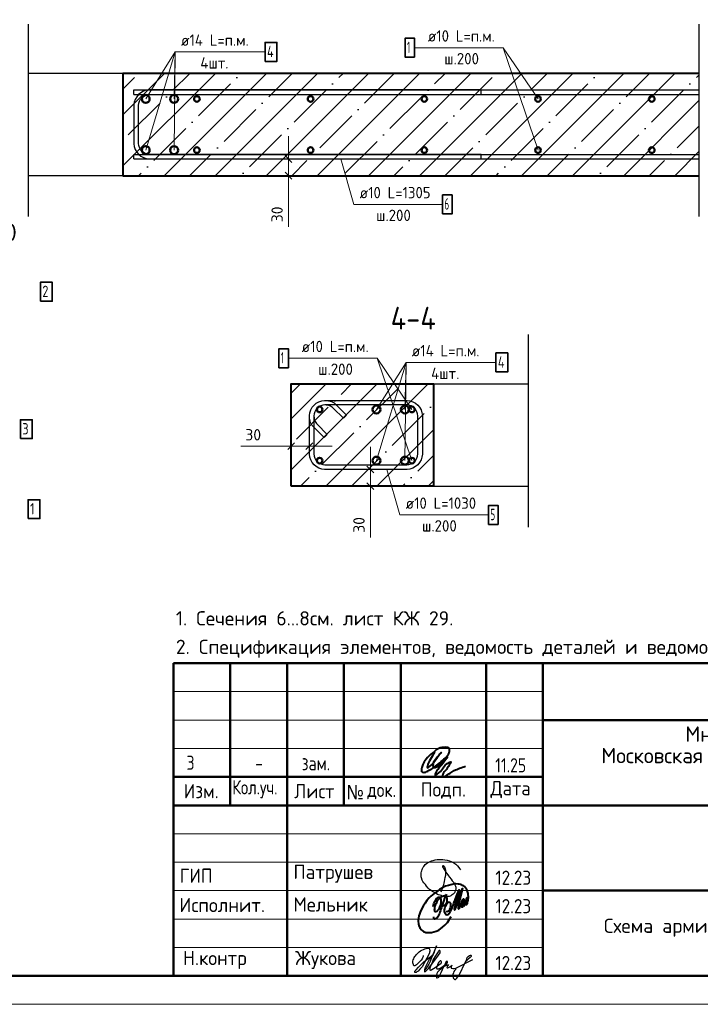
# Model space of a CAD drawing. Header units: millimetres. Extents: x -49773 to 2322955, y -3321 to 58485.
# Tile 572 of 580: x 2280252 to 2292222, y 6225 to 23546. Entities that reach past the tile are written whole.
import ezdxf

# ---------------------------------------------------------------- set-up
doc = ezdxf.new("R2010")
doc.units = ezdxf.units.MM
doc.header["$PDMODE"] = 65
doc.linetypes.add('______5', pattern=[1100, 800, -100, 100, -100])
for name, color, linetype, lineweight in [('Standard', 7, 'Continuous', 25), ('Арм.стержн. вертикальными 1', 22, 'Continuous', 35), ('Арм.стержн. Доп. арматура', 180, 'Continuous', 35), ('Арм.стержн. Хомут', 240, 'Continuous', 35), ('Арм.стержн.горизонт. 1', 180, 'Continuous', 35), ('Высотная отметки_ общее', 7, 'Continuous', 13), ('Основная', 7, 'Continuous', 40), ('СПДС_РАЗМЕРЫ', 152, 'Continuous', 25), ('Стена наружная_ Сайдинг', 7, 'Continuous', 35), ('Стена_ общее', 7, 'Continuous', 35), ('тонкая', 7, 'Continuous', 25)]:
    doc.layers.add(name, color=color, linetype=linetype, lineweight=lineweight)
doc.layers.add('Осевая линия_ общее', color=7, linetype='______5', lineweight=13, true_color=0xa0a0a0)
doc.styles.add('GOST 2.304-81', font='txt')
doc.styles.add('ISOCPEUR', font='txt')
doc.styles.add('Segoe UI Symbol', font='txt')
doc.linetypes.add('ГОСТ 2.303 8', pattern='A,40,[2,GOST 2.303-68.shx,S=1,R=0,X=0,Y=0],-8', length=48)
doc.dimstyles.new('__________2', dxfattribs={"dimtxt": 250, "dimasz": 200, "dimexe": 0, "dimexo": 0, "dimgap": 100, "dimtad": 1, "dimdec": 0, "dimrnd": 1, "dimzin": 12, "dimdsep": 46, "dimtxsty": 'ISOCPEUR', "dimblk": 'ALL_ML_STRICH', "dimblk1": 'ALL_ML_STRICH', "dimblk2": 'ALL_ML_STRICH', "dimsah": 1, "dimcen": 0, "dimclrd": 7, "dimclre": 7, "dimclrt": 7, "dimadec": 0, "dimazin": 0, "dimtfac": 1, "dimtdec": 0, "dimtmove": 1, "dimatfit": 3, "dimfxl": 0, "dimtzin": 0, "dimlwd": 0, "dimlwe": 13, "dimarcsym": 0})

# ---------------------------------------------------------------- blocks, each defined once
blk = doc.blocks.new('ALL_ML_STRICH')
at = {"color": 0, "linetype": 'ByBlock', "lineweight": -2}
for p, q in [((-1, 0), (0.5, 0)), ((-0.3, -0.3), (0.3, 0.3)), ((0, -0.5), (0, 0.5))]:
    blk.add_line(p, q, dxfattribs=at)
blk = doc.blocks.new('*D786')
at = {"layer": 'Defpoints', "color": 0}
for p in [(2284979, 21096), (2284979, 20801), (2284979, 20801)]:
    blk.add_point(p, dxfattribs=at)
at = {"layer": 'СПДС_РАЗМЕРЫ', "color": 7, "lineweight": 0}
for p, q in [((2284979, 21296), (2284979, 21496)), ((2284979, 21096), (2284979, 20801)), ((2284979, 20801), (2284979, 19901)), ((2284979, 20601), (2284979, 20401))]:
    blk.add_line(p, q, dxfattribs=at)
at = {"layer": 'СПДС_РАЗМЕРЫ', "color": 7, "lineweight": 13}
for p, q in [((2284979, 21096), (2284979, 21096)), ((2284979, 20801), (2284979, 20801))]:
    blk.add_line(p, q, dxfattribs=at)
at = {"layer": 'СПДС_РАЗМЕРЫ', "color": 7, "lineweight": 0, "xscale": 200, "yscale": 200, "zscale": 200}
for p, rotation in [((2284979, 21096), 270), ((2284979, 20801), 90)]:
    blk.add_blockref('ALL_ML_STRICH', p, dxfattribs=dict(at, rotation=rotation))
at = {"layer": 'СПДС_РАЗМЕРЫ', "color": 7, "insert": (2284779, 20121), "char_height": 200, "attachment_point": 5, "rotation": 90, "style": 'ISOCPEUR'}
blk.add_mtext('30', dxfattribs=at)
blk = doc.blocks.new('яяя')
at = {"lineweight": 30}
for points in [[(345424, 110432), (345425, 110410), (345424, 110397), (345417, 110379), (345406, 110350), (345390, 110319), (345357, 110275), (345310, 110221), (345265, 110176), (345198, 110110), (345161, 110077), (345133, 110066), (345116, 110066), (345102, 110075), (345090, 110091), (345082, 110115), (345074, 110146), (345066, 110182), (345064, 110206), (345067, 110234), (345077, 110278), (345095, 110320), (345114, 110361), (345134, 110395), (345159, 110428), (345195, 110469), (345228, 110506), (345284, 110560), (345331, 110595), (345379, 110625), (345435, 110648), (345486, 110670), (345532, 110686), (345573, 110696), (345605, 110698), (345621, 110695), (345635, 110687), (345648, 110671), (345656, 110649), (345659, 110625), (345659, 110583), (345656, 110553), (345647, 110523), (345635, 110489), (345387, 110033), (345349, 109985), (345311, 109948), (345247, 109889), (345209, 109858), (345192, 109844), (345180, 109837), (345157, 109833), (345150, 109835), (345140, 109842), (345135, 109856), (345138, 109881), (345148, 109892), (345183, 109930), (345267, 110024), (345343, 110105), (345455, 110213), (345617, 110343), (345775, 110456), (345811, 110526), (345838, 110607), (345890, 110740), (345902, 110771), (345698, 110295), (345672, 110226), (345626, 110132), (345572, 110032), (345518, 109953), (345481, 109918), (345497, 110001), (345567, 110147), (345655, 110301), (345760, 110442)], [(345481, 109918), (345476, 109896), (345475, 109874), (345485, 109861), (345506, 109866), (345539, 109891), (345632, 109983), (345968, 110450), (346022, 110527), (346029, 110560), (346027, 110579), (346026, 110590), (346010, 110605), (345993, 110609), (345975, 110601), (345962, 110584), (345954, 110562), (345857, 110421), (345783, 110292), (345741, 110183), (345701, 110079), (345665, 109985), (345660, 109952), (345666, 109929), (345669, 109915), (345682, 109910), (345702, 109914), (345735, 109941), (345846, 110007), (346065, 110160), (346075, 110193), (346070, 110217), (346066, 110236), (346052, 110241), (346030, 110241), (346007, 110228), (345978, 110203), (345960, 110164), (345892, 110010), (345895, 109986), (345904, 109966), (345925, 109964), (345969, 109968), (346045, 110000), (346218, 110114), (346261, 110154), (346280, 110184), (346282, 110210), (346278, 110225), (346263, 110229), (346241, 110222), (346220, 110198), (346162, 110049), (345989, 109904), (345932, 109849), (345906, 109805), (345891, 109739), (345890, 109690), (345899, 109652), (345924, 109647), (345956, 109655), (345980, 109674), (346058, 109838), (346158, 110046), (346261, 110098), (346314, 110120), (346292, 110079), (346269, 110036), (346261, 110008), (346267, 109998), (346293, 109998), (346363, 110039), (346445, 110095), (346421, 110068), (346414, 110040), (346407, 110011), (346416, 109990), (346466, 109972), (346509, 109977), (346574, 109984), (347172, 110293)], [(346586, 109971), (346543, 109917), (346509, 109873), (346489, 109825), (346475, 109767), (346472, 109710), (346478, 109675), (346485, 109641), (346501, 109621), (346517, 109602), (346542, 109589), (346568, 109592), (346605, 109620), (346680, 109731), (346736, 109842), (346865, 110115), (346962, 110290), (346969, 110318), (346979, 110360), (347013, 110403), (347056, 110434), (347091, 110450), (347109, 110450), (347121, 110434), (347115, 110405), (347072, 110355), (347012, 110307), (346924, 110222)]]:
    blk.add_lwpolyline(points, dxfattribs=at)
blk = doc.blocks.new('Из_буфера32210')
at = {"color": 7, "lineweight": 25}
blk.add_lwpolyline([(357, 84), (386, 160), (399, 213), (405, 239), (412, 268), (420, 299), (427, 339), (434, 380), (437, 414), (438, 442), (436, 466), (430, 489), (425, 504), (417, 519), (409, 531), (405, 535), (403, 536), (400, 539), (394, 541), (387, 543), (383, 542), (379, 539), (377, 534), (377, 528), (379, 523), (438, 428), (470, 382), (484, 365), (504, 341), (528, 310), (551, 280), (562, 264), (575, 247), (582, 235), (589, 220), (599, 198), (606, 184), (610, 167), (611, 155), (612, 143), (611, 127), (609, 116), (603, 96), (596, 82), (588, 69), (579, 56), (563, 43), (551, 34), (539, 25), (524, 16), (511, 10), (494, 5), (481, 3), (456, 0), (432, 1), (415, 3), (396, 6), (375, 11), (355, 19), (336, 24), (310, 31), (293, 39), (269, 53), (243, 69), (223, 80), (202, 93), (180, 109), (152, 128), (126, 152), (98, 182), (77, 211), (52, 241), (32, 266), (20, 293), (8, 329), (3, 348), (1, 373), (0, 393), (1, 417), (6, 440), (13, 454), (20, 476), (26, 497), (38, 517), (47, 529), (60, 548), (75, 563), (95, 581), (115, 593), (135, 606), (161, 618), (187, 628), (213, 638), (251, 647), (282, 653), (319, 655), (353, 655), (384, 652), (418, 648), (460, 641), (503, 628), (544, 611), (579, 594), (611, 573), (639, 545), (666, 515), (679, 496), (694, 471)], dxfattribs=at)
blk = doc.blocks.new('Из_буфера5543')
at = {"layer": 'Основная'}
for points in [[(762, 497), (761, 475), (762, 458), (767, 452), (778, 451), (786, 456), (792, 470), (796, 479), (799, 485), (802, 495), (805, 507), (808, 516), (812, 533), (814, 535), (801, 505), (800, 490), (800, 477), (805, 470), (820, 476), (824, 483), (826, 494), (829, 504), (833, 526), (835, 530), (842, 548), (846, 564), (852, 580), (855, 593), (859, 605), (862, 610), (866, 617), (856, 574), (856, 555), (851, 540), (848, 519), (849, 504), (848, 495), (853, 493), (861, 496), (863, 501), (868, 518), (873, 541), (876, 550), (880, 574), (883, 591), (886, 612), (881, 686), (874, 707), (870, 726), (859, 756), (851, 767), (838, 790), (819, 809), (794, 828), (785, 830), (763, 839), (748, 848), (721, 853), (704, 855), (666, 856), (639, 856), (599, 849), (579, 842), (535, 829), (485, 816), (420, 783), (378, 759), (341, 732), (282, 688), (227, 640), (195, 610), (157, 566), (127, 518), (88, 464), (57, 403), (39, 361), (27, 325), (16, 296), (6, 253), (0, 203), (7, 156), (13, 124), (29, 84), (60, 48), (75, 35), (98, 20), (138, 4), (165, 0), (237, 4), (277, 13), (317, 25), (365, 46), (428, 93), (474, 130), (516, 180), (554, 236), (582, 281)], [(496, 377), (509, 373), (536, 381), (548, 392), (559, 405), (565, 424), (573, 446), (576, 461), (579, 481), (579, 496), (575, 512), (567, 526), (551, 531), (538, 533), (529, 527), (518, 519), (505, 506), (501, 498), (495, 491), (490, 482), (482, 466), (479, 458), (472, 435), (468, 429), (464, 416), (460, 401), (461, 392), (462, 373), (465, 356), (469, 345), (477, 337), (483, 324), (496, 316), (511, 315), (524, 318), (535, 326), (547, 340), (554, 347), (566, 364), (572, 374), (579, 385), (593, 419), (599, 436), (606, 452), (616, 479), (623, 504), (629, 521), (635, 533), (637, 542), (643, 556), (644, 557), (652, 576), (658, 592), (688, 673), (724, 750), (651, 489), (636, 412), (636, 406), (639, 402), (645, 401), (649, 402), (651, 406), (655, 416), (660, 420), (661, 427), (665, 436), (668, 446), (753, 720), (780, 779), (715, 511), (710, 476), (706, 424), (712, 420), (718, 419), (725, 426), (729, 430), (733, 436), (737, 445), (741, 458), (745, 471), (747, 484), (749, 488), (761, 511), (768, 534), (772, 548), (776, 561), (781, 570), (788, 582), (792, 587), (802, 594), (804, 592), (807, 589), (807, 579), (807, 575), (804, 562), (805, 556), (800, 541), (793, 526), (784, 512), (774, 498), (767, 491), (762, 486), (760, 488), (763, 507), (764, 513), (767, 525), (769, 537), (771, 545)], [(265, 457), (281, 514), (299, 558), (312, 579), (332, 604), (345, 612), (360, 622), (376, 623), (382, 623), (387, 620), (391, 616), (396, 603), (399, 595), (402, 580), (403, 561), (401, 532), (394, 489), (386, 464), (379, 450), (372, 431), (365, 419), (358, 406), (348, 395), (338, 381), (328, 373), (313, 368), (304, 368), (296, 375), (294, 382), (290, 395), (293, 410), (293, 423), (297, 453), (305, 480), (308, 489), (320, 515), (328, 532), (344, 563), (361, 581), (377, 600), (395, 620), (414, 636), (448, 646), (472, 651), (482, 649), (493, 639), (502, 619), (507, 608), (508, 574), (505, 541), (499, 519), (483, 494), (469, 476), (459, 470), (443, 469), (439, 469)], [(503, 678), (478, 638), (464, 604), (452, 565), (440, 538), (428, 496), (422, 475), (417, 459), (413, 438), (402, 411), (395, 387), (383, 357), (378, 335), (370, 322), (367, 317), (359, 302), (348, 280), (336, 260), (324, 251), (310, 240), (299, 237), (292, 237), (288, 239), (281, 248), (278, 254), (278, 272), (276, 276), (276, 280)]]:
    blk.add_lwpolyline(points, dxfattribs=at)
blk = doc.blocks.new('*D1154')
at = {"layer": 'Defpoints', "color": 0}
for p in [(2286419, 15633), (2286419, 15339), (2286419, 15339)]:
    blk.add_point(p, dxfattribs=at)
at = {"layer": 'СПДС_РАЗМЕРЫ', "color": 7, "lineweight": 0}
for p, q in [((2286419, 15833), (2286419, 16033)), ((2286419, 15633), (2286419, 15339)), ((2286419, 15339), (2286419, 14438)), ((2286419, 15139), (2286419, 14939))]:
    blk.add_line(p, q, dxfattribs=at)
at = {"layer": 'СПДС_РАЗМЕРЫ', "color": 7, "lineweight": 13}
for p, q in [((2286419, 15633), (2286419, 15633)), ((2286419, 15339), (2286419, 15339))]:
    blk.add_line(p, q, dxfattribs=at)
at = {"layer": 'СПДС_РАЗМЕРЫ', "color": 7, "lineweight": 0, "xscale": 200, "yscale": 200, "zscale": 200}
for p, rotation in [((2286419, 15633), 270), ((2286419, 15339), 90)]:
    blk.add_blockref('ALL_ML_STRICH', p, dxfattribs=dict(at, rotation=rotation))
at = {"layer": 'СПДС_РАЗМЕРЫ', "color": 7, "insert": (2286219, 14658), "char_height": 200, "attachment_point": 5, "rotation": 90, "style": 'ISOCPEUR'}
blk.add_mtext('30', dxfattribs=at)
blk = doc.blocks.new('*D1155')
at = {"layer": 'Defpoints', "color": 0}
for p in [(2285027, 16044), (2285027, 16044), (2285347, 16044)]:
    blk.add_point(p, dxfattribs=at)
at = {"layer": 'СПДС_РАЗМЕРЫ', "color": 7, "lineweight": 0}
for p, q in [((2285027, 16044), (2284139, 16044)), ((2284827, 16044), (2284627, 16044)), ((2285347, 16044), (2285027, 16044)), ((2285547, 16044), (2285747, 16044))]:
    blk.add_line(p, q, dxfattribs=at)
at = {"layer": 'СПДС_РАЗМЕРЫ', "color": 7, "lineweight": 13}
for p, q in [((2285027, 16044), (2285027, 16044)), ((2285347, 16044), (2285347, 16044))]:
    blk.add_line(p, q, dxfattribs=at)
at = {"layer": 'СПДС_РАЗМЕРЫ', "color": 7, "lineweight": 0, "xscale": 200, "yscale": 200, "zscale": 200}
blk.add_blockref('ALL_ML_STRICH', (2285027, 16044), dxfattribs=at)
at = {"layer": 'СПДС_РАЗМЕРЫ', "color": 7, "lineweight": 0, "xscale": 200, "yscale": 200, "zscale": 200, "rotation": 180}
blk.add_blockref('ALL_ML_STRICH', (2285347, 16044), dxfattribs=at)
at = {"layer": 'СПДС_РАЗМЕРЫ', "color": 7, "insert": (2284359, 16244), "char_height": 200, "attachment_point": 5, "style": 'ISOCPEUR'}
blk.add_mtext('30', dxfattribs=at)

msp = doc.modelspace()

# ---------------------------------------------------------------- hatches: boundary and pattern name
h = msp.add_hatch()
h.set_pattern_fill('ANSI35', color=254, scale=100, angle=180)
h.set_pattern_definition([(45, (-539322.9, 188213.25), (-449.0128, 449.0128), []), (45, (-538873.9, 188213.25), (-449.0128, 449.0128), [793.75, -158.75, 0, -158.75])])
h.paths.add_polyline_path([(2282067.7, 22601.1), (2282067.7, 20801.1), (2292195.9, 20801.1), (2292195.9, 22601.1)])
h = msp.add_hatch()
h.set_pattern_fill('ANSI35', color=254, scale=100)
h.set_pattern_definition([(45, (-528395.9, 182750.7), (-449.0128, 449.0128), []), (45, (-527946.9, 182750.7), (-449.0128, 449.0128), [793.75, -158.75, 0, -158.75])])
h.paths.add_polyline_path([(2287526.9, 17138.6), (2287526.9, 15338.6), (2285026.9, 15338.6), (2285026.9, 17138.6)])

# ---------------------------------------------------------------- linework, layer by layer
for p, q in [((2282067.7, 22601.1), (2280398.3, 22601.1)), ((2282260.8, 22311.1), (2292195.9, 22311.1)), ((2282260.8, 22231.1), (2282260.8, 22311.1)), ((2282260.8, 22231.1), (2292195.9, 22231.1)), ((2282260.8, 21175.8), (2292195.9, 21175.8)), ((2282260.8, 21095.8), (2282260.8, 21175.8)), ((2282260.8, 21095.8), (2292195.9, 21095.8)), ((2282067.7, 20801.1), (2280398.3, 20801.1)), ((2287526.9, 17138.6), (2289196.2, 17138.6)), ((2287526.9, 15338.6), (2289196.2, 15338.6))]:
    msp.add_line(p, q)
at = {"layer": 'Standard', "color": 7, "linetype": 'Continuous', "lineweight": 13, "transparency": 33554687}
msp.add_line((2282954.9, 12224.7), (2301454.9, 12224.7), dxfattribs=at)
msp.add_lwpolyline([(2259954.9, 6224.7), (2301954.9, 6224.7), (2301954.9, 35924.7), (2259954.9, 35924.7), (2259954.9, 6224.7)], close=True, dxfattribs=at)
at = {"layer": 'Standard', "color": 7, "linetype": 'Continuous', "lineweight": 50, "transparency": 33554687}
msp.add_lwpolyline([(2261954.9, 35424.7), (2301454.9, 35424.7), (2301454.9, 6724.7), (2261954.9, 6724.7), (2261954.9, 35424.7)], close=True, dxfattribs=at)
at = {"layer": 'Арм.стержн. вертикальными 1', "color": 7, "linetype": 'Continuous', "lineweight": 13, "transparency": 33554687}
for p, q in [((2288756.1, 23053.3), (2287196.1, 23053.3)), ((2288756.1, 23053.3), (2289367.7, 21251)), ((2286130.4, 20297), (2285898.3, 21095.8)), ((2286130.4, 20297), (2287690.4, 20297)), ((2286538.6, 17590.7), (2284978.6, 17590.7)), ((2286538.6, 17590.7), (2287150.1, 15788.5)), ((2286938.8, 14834.5), (2286706.6, 15633.3)), ((2286938.8, 14834.5), (2288498.8, 14834.5))]:
    msp.add_line(p, q, dxfattribs=at)
at = {"layer": 'Арм.стержн. вертикальными 1', "color": 7, "linetype": 'Continuous', "lineweight": 35, "transparency": 33554687}
for points in [[(2287196.1, 22886.6), (2287029.5, 22886.6), (2287029.5, 23219.9), (2287196.1, 23219.9), (2287196.1, 22886.6)], [(2287690.4, 20130.3), (2287857.1, 20130.3), (2287857.1, 20463.7), (2287690.4, 20463.7), (2287690.4, 20130.3)], [(2284978.6, 17424.1), (2284811.9, 17424.1), (2284811.9, 17757.4), (2284978.6, 17757.4), (2284978.6, 17424.1)], [(2288498.8, 14667.8), (2288665.4, 14667.8), (2288665.4, 15001.1), (2288498.8, 15001.1), (2288498.8, 14667.8)]]:
    msp.add_lwpolyline(points, dxfattribs=at)
at = {"layer": 'Арм.стержн. Доп. арматура', "color": 7, "linetype": 'Continuous', "lineweight": 13, "transparency": 33554687}
for p, q in [((2282988.6, 22979.5), (2282467.6, 22151.1)), ((2282988.6, 22979.5), (2282467.6, 21251)), ((2282988.6, 22979.5), (2282967.6, 21251)), ((2282988.6, 22979.5), (2282967.6, 22151.1)), ((2282988.6, 22979.5), (2284568.6, 22979.5)), ((2287047.9, 17517), (2286526.9, 16688.6)), ((2287047.9, 17517), (2286526.9, 15788.5)), ((2287047.9, 17517), (2287026.9, 15788.5)), ((2287047.9, 17517), (2287026.9, 16688.6)), ((2287047.9, 17517), (2288627.9, 17517))]:
    msp.add_line(p, q, dxfattribs=at)
at = {"layer": 'Арм.стержн. Доп. арматура', "color": 7, "linetype": 'Continuous', "lineweight": 35, "transparency": 33554687}
for points in [[(2284568.6, 22812.8), (2284775.3, 22812.8), (2284775.3, 23146.2), (2284568.6, 23146.2), (2284568.6, 22812.8)], [(2280617.5, 18593.6), (2280824.2, 18593.6), (2280824.2, 18926.9), (2280617.5, 18926.9), (2280617.5, 18593.6)], [(2288627.9, 17350.3), (2288834.6, 17350.3), (2288834.6, 17683.6), (2288627.9, 17683.6), (2288627.9, 17350.3)], [(2280265.7, 16175.4), (2280472.4, 16175.4), (2280472.4, 16508.8), (2280265.7, 16508.8), (2280265.7, 16175.4)], [(2280400.9, 14768.3), (2280607.6, 14768.3), (2280607.6, 15101.7), (2280400.9, 15101.7), (2280400.9, 14768.3)]]:
    msp.add_lwpolyline(points, dxfattribs=at)
at = {"layer": 'Арм.стержн. Хомут', "color": 4, "linetype": 'Continuous', "lineweight": 25, "transparency": 33554687}
for p, q in [((2282310.5, 22190.7), (2282284.3, 22143.9)), ((2282342.7, 22229.2), (2282310.5, 22190.7)), ((2282381.2, 22261.4), (2282342.7, 22229.2)), ((2282376.7, 22145.1), (2282399.5, 22172.4)), ((2282427.9, 22287.6), (2282381.2, 22261.4)), ((2282399.5, 22172.4), (2282426.8, 22195.2)), ((2282426.8, 22195.2), (2282460.3, 22214)), ((2282478.7, 22304.3), (2282427.9, 22287.6)), ((2282460.3, 22214), (2282496.9, 22226.1)), ((2282527.5, 22311.1), (2282478.7, 22304.3)), ((2282496.9, 22226.1), (2282533.1, 22231.1)), ((2288367.6, 22311.1), (2282527.5, 22311.1)), ((2282533.1, 22231.1), (2288367.6, 22231.1)), ((2288367.6, 22231.1), (2288367.6, 22311.1)), ((2282267.6, 22093.1), (2282260.8, 22044.3)), ((2282260.8, 22044.3), (2282260.8, 21362.6)), ((2282284.3, 22143.9), (2282267.6, 22093.1)), ((2282340.8, 22038.8), (2282345.8, 22075)), ((2282340.8, 21368.1), (2282340.8, 22038.8)), ((2282345.8, 22075), (2282357.9, 22111.6)), ((2282357.9, 22111.6), (2282376.7, 22145.1)), ((2282260.8, 21362.6), (2282267.6, 21313.8)), ((2282267.6, 21313.8), (2282284.3, 21263)), ((2282345.8, 21331.9), (2282340.8, 21368.1)), ((2282357.9, 21295.3), (2282345.8, 21331.9)), ((2282284.3, 21263), (2282310.5, 21216.2)), ((2282310.5, 21216.2), (2282342.7, 21177.7)), ((2282342.7, 21177.7), (2282381.2, 21145.5)), ((2282376.7, 21261.8), (2282357.9, 21295.3)), ((2282399.5, 21234.5), (2282376.7, 21261.8)), ((2282381.2, 21145.5), (2282427.9, 21119.3)), ((2282426.8, 21211.7), (2282399.5, 21234.5)), ((2282460.3, 21192.9), (2282426.8, 21211.7)), ((2282496.9, 21180.8), (2282460.3, 21192.9)), ((2282533.1, 21175.8), (2282496.9, 21180.8)), ((2288367.6, 21175.8), (2282533.1, 21175.8)), ((2288367.6, 21095.8), (2288367.6, 21175.8)), ((2282427.9, 21119.3), (2282478.7, 21102.6)), ((2282478.7, 21102.6), (2282527.5, 21095.8)), ((2282527.5, 21095.8), (2288367.6, 21095.8))]:
    msp.add_line(p, q, dxfattribs=at)
at = {"layer": 'Арм.стержн. Хомут', "color": 40, "linetype": 'Continuous', "lineweight": 25, "transparency": 33554687}
for p, q in [((2285467.3, 16798.8), (2285514.1, 16825)), ((2285467.3, 16798.8), (2285514.1, 16825)), ((2285514.1, 16825), (2285564.9, 16841.8)), ((2285514.1, 16825), (2285564.9, 16841.8)), ((2285564.9, 16841.8), (2285613.7, 16848.6)), ((2285564.9, 16841.8), (2285613.7, 16848.6)), ((2285613.7, 16848.6), (2287067, 16848.6)), ((2285613.7, 16848.6), (2285633.5, 16848.6)), ((2285633.5, 16848.6), (2285658.8, 16846.8)), ((2285658.8, 16846.8), (2285684.5, 16842.6)), ((2285684.5, 16842.6), (2285709.9, 16836)), ((2285709.9, 16836), (2285734.1, 16827.3)), ((2285734.1, 16827.3), (2285757.4, 16816.4)), ((2285757.4, 16816.4), (2285780, 16803.1)), ((2285780, 16803.1), (2285801.1, 16787.8)), ((2287067, 16848.6), (2287115.8, 16841.8)), ((2287115.8, 16841.8), (2287166.6, 16825)), ((2287166.6, 16825), (2287213.4, 16798.8)), ((2285346.9, 16581.8), (2285353.7, 16630.6)), ((2285346.9, 16581.8), (2285353.7, 16630.6)), ((2285353.7, 16630.6), (2285370.4, 16681.4)), ((2285353.7, 16630.6), (2285370.4, 16681.4)), ((2285370.4, 16681.4), (2285396.6, 16728.2)), ((2285370.4, 16681.4), (2285396.6, 16728.2)), ((2285396.6, 16728.2), (2285428.8, 16766.7)), ((2285396.6, 16728.2), (2285428.8, 16766.7)), ((2285428.8, 16766.7), (2285467.3, 16798.8)), ((2285428.8, 16766.7), (2285467.3, 16798.8)), ((2285444, 16649), (2285431.9, 16612.4)), ((2285444, 16649), (2285431.9, 16612.4)), ((2285462.8, 16682.6), (2285444, 16649)), ((2285462.8, 16682.6), (2285444, 16649)), ((2285485.6, 16709.9), (2285462.8, 16682.6)), ((2285485.6, 16709.9), (2285462.8, 16682.6)), ((2285512.9, 16732.7), (2285485.6, 16709.9)), ((2285512.9, 16732.7), (2285485.6, 16709.9)), ((2285546.5, 16751.4), (2285512.9, 16732.7)), ((2285546.5, 16751.4), (2285512.9, 16732.7)), ((2285583.1, 16763.5), (2285546.5, 16751.4)), ((2285583.1, 16763.5), (2285546.5, 16751.4)), ((2285619.2, 16768.6), (2285583.1, 16763.5)), ((2285619.2, 16768.6), (2285583.1, 16763.5)), ((2285630.7, 16768.6), (2285619.2, 16768.6)), ((2287061.4, 16768.6), (2285619.2, 16768.6)), ((2285649.5, 16767.2), (2285630.7, 16768.6)), ((2285668.1, 16764.2), (2285649.5, 16767.2)), ((2285686.2, 16759.5), (2285668.1, 16764.2)), ((2285703.4, 16753.3), (2285686.2, 16759.5)), ((2285720.1, 16745.5), (2285703.4, 16753.3)), ((2285736.2, 16736), (2285720.1, 16745.5)), ((2285751.4, 16725), (2285736.2, 16736)), ((2285765.6, 16712.7), (2285751.4, 16725)), ((2285944.2, 16534.1), (2285765.6, 16712.7)), ((2285801.1, 16787.8), (2285820.2, 16771.3)), ((2285820.2, 16771.3), (2286000.8, 16590.7)), ((2287097.6, 16763.5), (2287061.4, 16768.6)), ((2287134.2, 16751.4), (2287097.6, 16763.5)), ((2287167.8, 16732.7), (2287134.2, 16751.4)), ((2287195.1, 16709.9), (2287167.8, 16732.7)), ((2287217.8, 16682.6), (2287195.1, 16709.9)), ((2287213.4, 16798.8), (2287251.8, 16766.7)), ((2287236.6, 16649), (2287217.8, 16682.6)), ((2287248.7, 16612.4), (2287236.6, 16649)), ((2287251.8, 16766.7), (2287284, 16728.2)), ((2287284, 16728.2), (2287310.2, 16681.4)), ((2287310.2, 16681.4), (2287326.9, 16630.6)), ((2287326.9, 16630.6), (2287333.7, 16581.8)), ((2285346.9, 16561.9), (2285346.9, 16581.8)), ((2285346.9, 15900), (2285346.9, 16581.8)), ((2285348.7, 16536.7), (2285346.9, 16561.9)), ((2285352.9, 16510.9), (2285348.7, 16536.7)), ((2285359.4, 16485.6), (2285352.9, 16510.9)), ((2285368.2, 16461.4), (2285359.4, 16485.6)), ((2285379.1, 16438.1), (2285368.2, 16461.4)), ((2285431.9, 16612.4), (2285426.9, 16576.3)), ((2285431.9, 16612.4), (2285426.9, 16576.3)), ((2285426.9, 16576.3), (2285426.9, 15905.6)), ((2285426.9, 16576.3), (2285426.9, 16564.7)), ((2285426.9, 16564.7), (2285428.2, 16545.9)), ((2285428.2, 16545.9), (2285431.2, 16527.4)), ((2285431.2, 16527.4), (2285436, 16509.3)), ((2285436, 16509.3), (2285442.2, 16492)), ((2285442.2, 16492), (2285450, 16475.4)), ((2285450, 16475.4), (2285459.5, 16459.3)), ((2285459.5, 16459.3), (2285470.4, 16444.1)), ((2286000.8, 16590.7), (2285944.2, 16534.1)), ((2287253.7, 16576.3), (2287248.7, 16612.4)), ((2287253.7, 15905.6), (2287253.7, 16576.3)), ((2287333.7, 16581.8), (2287333.7, 15900)), ((2285392.4, 16415.5), (2285379.1, 16438.1)), ((2285407.7, 16394.4), (2285392.4, 16415.5)), ((2285424.2, 16375.3), (2285407.7, 16394.4)), ((2285604.8, 16194.7), (2285424.2, 16375.3)), ((2285470.4, 16444.1), (2285482.8, 16429.8)), ((2285482.8, 16429.8), (2285661.4, 16251.3)), ((2285661.4, 16251.3), (2285604.8, 16194.7)), ((2285353.7, 15851.2), (2285346.9, 15900)), ((2285370.4, 15800.4), (2285353.7, 15851.2)), ((2285396.6, 15753.7), (2285370.4, 15800.4)), ((2285426.9, 15905.6), (2285431.9, 15869.4)), ((2285431.9, 15869.4), (2285444, 15832.8)), ((2285444, 15832.8), (2285462.8, 15799.2)), ((2285462.8, 15799.2), (2285485.6, 15772)), ((2285485.6, 15772), (2285512.9, 15749.1)), ((2287167.8, 15749.1), (2287195.1, 15772)), ((2287195.1, 15772), (2287217.8, 15799.2)), ((2287217.8, 15799.2), (2287236.6, 15832.8)), ((2287236.6, 15832.8), (2287248.7, 15869.4)), ((2287248.7, 15869.4), (2287253.7, 15905.6)), ((2287310.2, 15800.4), (2287284, 15753.7)), ((2287326.9, 15851.2), (2287310.2, 15800.4)), ((2287333.7, 15900), (2287326.9, 15851.2)), ((2285428.8, 15715.1), (2285396.6, 15753.7)), ((2285467.3, 15683), (2285428.8, 15715.1)), ((2285514.1, 15656.8), (2285467.3, 15683)), ((2285512.9, 15749.1), (2285546.5, 15730.4)), ((2285564.9, 15640), (2285514.1, 15656.8)), ((2285546.5, 15730.4), (2285583.1, 15718.3)), ((2285613.7, 15633.3), (2285564.9, 15640)), ((2285583.1, 15718.3), (2285619.2, 15713.2)), ((2287067, 15633.3), (2285613.7, 15633.3)), ((2285619.2, 15713.2), (2287061.4, 15713.2)), ((2287061.4, 15713.2), (2287097.6, 15718.3)), ((2287115.8, 15640), (2287067, 15633.3)), ((2287097.6, 15718.3), (2287134.2, 15730.4)), ((2287166.6, 15656.8), (2287115.8, 15640)), ((2287134.2, 15730.4), (2287167.8, 15749.1)), ((2287213.4, 15683), (2287166.6, 15656.8)), ((2287251.8, 15715.1), (2287213.4, 15683)), ((2287284, 15753.7), (2287251.8, 15715.1))]:
    msp.add_line(p, q, dxfattribs=at)
at = {"layer": 'Арм.стержн.горизонт. 1', "color": 6, "linetype": 'Continuous', "lineweight": 50, "transparency": 33554687}
for centre in [(2282467.6, 22151.1), (2282967.6, 22151.1), (2282467.6, 21251), (2282967.6, 21251), (2286526.9, 16688.6), (2287026.9, 16688.6), (2286526.9, 15788.5), (2287026.9, 15788.5)]:
    msp.add_circle(centre, 70, dxfattribs=at)
at = {"layer": 'Арм.стержн.горизонт. 1', "color": 4, "linetype": 'Continuous', "lineweight": 50, "transparency": 33554687}
for centre in [(2283367.7, 22151.1), (2285367.7, 22151.1), (2287367.7, 22151.1), (2289367.7, 22151.1), (2291367.7, 22151.1), (2283367.7, 21251), (2285367.7, 21251), (2287367.7, 21251), (2289367.7, 21251), (2291367.7, 21251), (2285526.9, 16688.6), (2287150.1, 16688.6), (2285526.9, 15788.5), (2287150.1, 15788.5)]:
    msp.add_circle(centre, 50, dxfattribs=at)
at = {"layer": 'Осевая линия_ общее', "color": 7, "linetype": 'Continuous', "lineweight": 13, "transparency": 33554687}
for p, q in [((2289367.7, 22151.1), (2288756.1, 23053.3)), ((2287150.1, 16688.6), (2286538.6, 17590.7))]:
    msp.add_line(p, q, dxfattribs=at)
at = {"layer": 'Основная'}
for p, q in [((2292195.9, 22601.1), (2282067.7, 22601.1)), ((2282067.7, 22601.1), (2282067.7, 20801.1)), ((2282067.7, 20801.1), (2292195.9, 20801.1))]:
    msp.add_line(p, q, dxfattribs=at)
msp.add_lwpolyline([(2285026.9, 15338.6), (2285026.9, 17138.6), (2287526.9, 17138.6), (2287526.9, 15338.6)], close=True, dxfattribs=at)
at = {"layer": 'Основная', "color": 7, "ltscale": 100}
msp.add_spline([(2287547.7, 10662.2), (2287478.3, 10535.8), (2287421.3, 10413.9), (2287421.3, 10386), (2287455.9, 10403.8), (2287553.2, 10509), (2287665.1, 10656.6), (2287584.6, 10552.6), (2287521.9, 10457.5), (2287529.8, 10396), (2287589, 10401.6), (2287667.3, 10467.6), (2287759, 10576.1), (2287810.5, 10680.1), (2287803.8, 10728.2), (2287719.5, 10744.4), (2287645, 10733.8), (2287515.2, 10648.8), (2287397.8, 10539.2), (2287340.8, 10441.9), (2287319.5, 10369.2), (2287320.6, 10322.2), (2287360.9, 10304.3), (2287429.1, 10327.8), (2287617, 10453.1), (2287771.3, 10580.6), (2287615.6, 10369.7), (2287560.1, 10272.4), (2287560, 10254), (2287593.5, 10270.8), (2287687.5, 10368.1), (2287812.7, 10483.3), (2287831.7, 10487.7), (2287813.8, 10445.2), (2287736.8, 10333.4), (2287689.7, 10246.2), (2287696.4, 10227.1), (2287732.2, 10236.1), (2287895.5, 10335.6), (2288090.1, 10413.9)], degree=3, dxfattribs=at)
at = {"layer": 'Стена наружная_ Сайдинг', "color": 7, "linetype": 'Continuous', "lineweight": 50, "transparency": 33554687}
for p, q in [((2282954.8, 12224.7), (2301454.9, 12224.7)), ((2282954.8, 6724.7), (2282954.8, 12224.7)), ((2286954.9, 6724.7), (2286954.9, 12224.7)), ((2289454.9, 11224.7), (2301454.9, 11224.7)), ((2289454.9, 10224.7), (2282954.8, 10224.7)), ((2282954.8, 9724.7), (2289454.9, 9724.7)), ((2289454.9, 9724.7), (2301454.9, 9724.7)), ((2289454.9, 8224.7), (2301454.9, 8224.7)), ((2282954.8, 6724.7), (2301454.9, 6724.7))]:
    msp.add_line(p, q, dxfattribs=at)
at = {"layer": 'Стена наружная_ Сайдинг', "color": 7, "linetype": 'Continuous', "lineweight": 13, "transparency": 33554687}
for p, q in [((2282954.8, 11724.7), (2289454.9, 11724.7)), ((2282954.8, 11224.7), (2289454.9, 11224.7)), ((2282954.8, 10724.7), (2289454.9, 10724.7)), ((2282954.8, 9224.7), (2289454.9, 9224.7)), ((2282954.8, 8724.7), (2289454.9, 8724.7)), ((2282954.8, 8224.7), (2289454.9, 8224.7)), ((2282954.8, 7724.7), (2289454.9, 7724.7)), ((2282954.8, 7224.7), (2289454.9, 7224.7))]:
    msp.add_line(p, q, dxfattribs=at)
at = {"layer": 'Стена наружная_ Сайдинг', "color": 7, "linetype": 'Continuous', "lineweight": 50, "transparency": 33554687}
for points in [[(2283954.8, 12224.7), (2283954.8, 10974.7), (2283954.8, 9724.7)], [(2284954.9, 12224.7), (2284954.9, 9474.7), (2284954.9, 6724.7)], [(2285954.9, 12224.7), (2285954.9, 10974.7), (2285954.9, 9724.7)], [(2288454.9, 12224.7), (2288454.9, 9474.7), (2288454.9, 6724.7)], [(2289454.9, 12224.7), (2289454.9, 9474.7), (2289454.9, 6724.7)]]:
    msp.add_lwpolyline(points, dxfattribs=at)
at = {"layer": 'Стена_ общее', "color": 7, "linetype": 'Continuous', "lineweight": 25, "transparency": 33554687}
msp.add_line((2285026.9, 15338.5), (2285026.9, 17138.5), dxfattribs=at)
at = {"layer": 'тонкая', "linetype": 'ГОСТ 2.303 8', "ltscale": 25}
for p, q in [((2280398.3, 23468.5), (2280398.3, 20081.3)), ((2292195.9, 23468.5), (2292195.9, 20081.3)), ((2289196.2, 18006), (2289196.2, 14618.8))]:
    msp.add_line(p, q, dxfattribs=at)

# ---------------------------------------------------------------- block references
at = {"color": 1, "ltscale": 100}
msp.add_blockref('Из_буфера32210', (2287309.9, 8118.4), dxfattribs=at)
at = {"color": 2, "lineweight": 60, "xscale": 0.5, "yscale": 0.5, "zscale": 0.5}
msp.add_blockref('яяя', (2114634.1, -48133.9), dxfattribs=at)
at = {"layer": 'Основная'}
msp.add_blockref('Из_буфера5543', (2287257.4, 7485.8), dxfattribs=at)

# ---------------------------------------------------------------- texts
at = {"layer": 'Standard', "color": 7, "linetype": 'Continuous', "lineweight": 35, "transparency": 33554687, "insert": (2286776.4, 18094.7), "char_height": 400, "width": 1021.802, "attachment_point": 7, "style": 'ISOCPEUR'}
msp.add_mtext('{\\W0.9100;4-4}', dxfattribs=at)
at = {"layer": 'Standard', "color": 7, "linetype": 'Continuous', "lineweight": 13, "transparency": 33554687, "insert": (2282999.5, 13140.1), "char_height": 250, "width": 18486.888, "attachment_point": 1, "line_spacing_factor": 1.204819}
msp.add_mtext('\\A1;{\\fISOCPEUR|i0|b0;\\H250.000000;\\W1.000000;\\C7;1. Сечения 6...8см. лист КЖ 29.}\\P{\\fISOCPEUR|i0|b0;\\H250.000000;\\W1.000000;\\C7;2. Спецификация элементов, ведомость деталей и ведомость расхода стали см. лист КЖ-29.}\\P', dxfattribs=at)
at = {"layer": 'Standard', "color": 7, "linetype": 'Continuous', "lineweight": 25, "transparency": 33554687}
for s, insert, char_height, width, attachment_point, style in [('\\W0.99;Многоквартирный жилой дом по адресу: ', (2291958.4, 10769.7), 270, 7123.096, 7, 'ISOCPEUR'), ('\\W0.99;Московская область, городской округ Звенигород, район ', (2290480.1, 10391.7), 270, 10078.117, 7, 'ISOCPEUR'), ('3', (2283257, 10599.5), 250, 283.333, 2, 'GOST 2.304-81'), ('11.25', (2288615.4, 10304.6), 250, 693.365, 7, 'GOST 2.304-81'), ('-', (2284461.4, 10590.5), 250, 283.333, 2, 'GOST 2.304-81'), ('зам.', (2285461.4, 10590.5), 250, 283.333, 2, 'GOST 2.304-81'), ('\\W0.93;Изм.', (2283136.1, 9849.4), 250, 752.89, 7, 'ISOCPEUR'), ('\\W0.79;Кол.уч.', (2283991.5, 9849.4), 250, 973.664, 7, 'ISOCPEUR'), ('\\W0.94;Лист', (2285079.9, 9849.4), 250, 866.919, 7, 'ISOCPEUR'), ('\\W0.91;№', (2286000.3, 9832.1), 250, 477.949, 7, 'Segoe UI Symbol'), ('\\W0.94;Подп.', (2287304.9, 9839), 250, 916.954, 7, 'ISOCPEUR'), ('\\W0.94;Дата', (2288532.1, 9849.4), 250, 967.75, 7, 'ISOCPEUR'), ('\\W0.84;док.', (2286364.5, 9832.1), 250, 649.802, 7, 'ISOCPEUR'), ('\\W0.92;ГИП', (2283065.6, 8362.2), 250, 689.612, 7, 'ISOCPEUR'), ('\\W0.97;Патрушев', (2285065.8, 8362.2), 250, 1670.192, 7, 'ISOCPEUR'), ('\\W0.88;12.23', (2288617.9, 8326), 250, 834.272, 7, 'ISOCPEUR'), ('\\W0.97;Исполнит.', (2283060, 7846.4), 250, 1645.076, 7, 'ISOCPEUR'), ('\\W0.96;Мельник', (2285065.8, 7856.1), 250, 1394.321, 7, 'ISOCPEUR'), ('\\W0.88;12.23', (2288617.9, 7826), 250, 834.272, 7, 'ISOCPEUR'), ('\\W0.96;Н.контр', (2283122.5, 6846.4), 250, 1319.141, 7, 'ISOCPEUR'), ('\\W0.96;Жукова', (2285097.3, 6846.4), 250, 1269.071, 7, 'ISOCPEUR'), ('\\W0.88;12.23', (2288617.9, 6826), 250, 834.272, 7, 'ISOCPEUR')]:
    msp.add_mtext(s, dxfattribs=dict(at, insert=insert, char_height=char_height, width=width, attachment_point=attachment_point, style=style))
at = {"layer": 'Standard', "color": 7, "linetype": 'Continuous', "lineweight": 25, "transparency": 33554687, "insert": (2292939.1, 7731.2), "char_height": 250, "width": 6491.875, "attachment_point": 2, "line_spacing_factor": 0.903614}
msp.add_mtext('{\\fISOCPEUR|b0|i0|c0|p0;Схема армирования (секция 5)}', dxfattribs=at)
at = {"layer": 'Арм.стержн. вертикальными 1', "color": 7, "linetype": 'Continuous', "lineweight": 25, "transparency": 33554687, "char_height": 200, "attachment_point": 7, "style": 'ISOCPEUR'}
for s, insert, width in [('\\W0.94;ø10 L=п.м. ', (2287429.1, 23159.9), 1453.776), ('\\W0.56;1', (2287062.8, 22959.9), 155.556), ('\\W0.95;ш.200 ', (2287719.1, 22759.9), 874.669), ('{\\W0.9400;ø10 L=1305 }', (2286230.4, 20403.7), 1453.776), ('{\\W0.5600;6}', (2287723.7, 20203.7), 155.556), ('\\W0.95;ш.200 ', (2286520.4, 20003.7), 874.669), ('\\W0.94;ø10 L=п.м. ', (2285211.5, 17697.4), 1453.776), ('\\W0.56;1', (2284845.3, 17497.4), 155.556), ('\\W0.95;ш.200 ', (2285501.5, 17297.4), 874.669), ('{\\W0.9400;ø10 L=1030 }', (2287038.8, 14941.1), 1453.776), ('{\\W0.5600;5}', (2288532.1, 14741.1), 155.556), ('\\W0.95;ш.200 ', (2287328.7, 14541.1), 874.669)]:
    msp.add_mtext(s, dxfattribs=dict(at, insert=insert, width=width))
at = {"layer": 'Арм.стержн. Доп. арматура', "color": 7, "linetype": 'Continuous', "lineweight": 25, "transparency": 33554687, "char_height": 200, "attachment_point": 7, "style": 'ISOCPEUR'}
for s, insert, width in [('\\W0.94;ø14 L=п.м. ', (2283088.6, 23086.2), 1473.887), ('{\\W0.7800;4}', (2284601.9, 22886.2), 217.601), ('\\W0.95;4шт. ', (2283428.6, 22686.2), 794.394), ('{\\W0.7800;2}', (2280650.9, 18666.9), 217.601), ('\\W0.94;ø14 L=п.м. ', (2287147.9, 17623.6), 1473.887), ('{\\W0.7800;4}', (2288661.3, 17423.6), 217.601), ('\\W0.95;4шт. ', (2287487.9, 17223.6), 794.394), ('{\\W0.7800;3}', (2280299.1, 16248.8), 217.601), ('{\\W0.7800;1}', (2280434.3, 14841.7), 217.601)]:
    msp.add_mtext(s, dxfattribs=dict(at, insert=insert, width=width))
at = {"layer": 'Высотная отметки_ общее', "color": 7, "linetype": 'Continuous', "lineweight": 25, "transparency": 33554687, "insert": (2278914, 19653.8), "char_height": 300, "width": 1492.381, "attachment_point": 7, "style": 'ISOCPEUR'}
msp.add_mtext('{\\W0.9600;+42.000}', dxfattribs=at)

# ---------------------------------------------------------------- dimensions: what is measured, and where the dimension line sits
at = {"layer": 'СПДС_РАЗМЕРЫ'}
for base, p1, p2, picture, middle in [((2284979.3, 20801.1), (2284979.3, 21095.8), (2284979.3, 20801.1), '*D786', (2284930.4, 20120.6)), ((2286419.3, 15338.6), (2286419.3, 15633.3), (2286419.3, 15338.6), '*D1154', (2286370.4, 14658.1))]:
    dim = msp.add_linear_dim(base=base, p1=p1, p2=p2, angle=90, text='30', dimstyle='__________2', override={"dimtxt": 200}, dxfattribs=at)
    dim.commit()
    dim.dimension.update_dxf_attribs({"geometry": picture, "text_midpoint": middle, "dimtype": 160})
dim = msp.add_linear_dim(base=(2285026.9, 16043.9), p1=(2285346.9, 16043.9), p2=(2285026.9, 16043.9), text='30', dimstyle='__________2', override={"dimtxt": 200}, dxfattribs=at)
dim.commit()
dim.dimension.update_dxf_attribs({"geometry": '*D1155', "text_midpoint": (2284359, 16092.9), "dimtype": 160})

doc.saveas('drawing.dxf')
